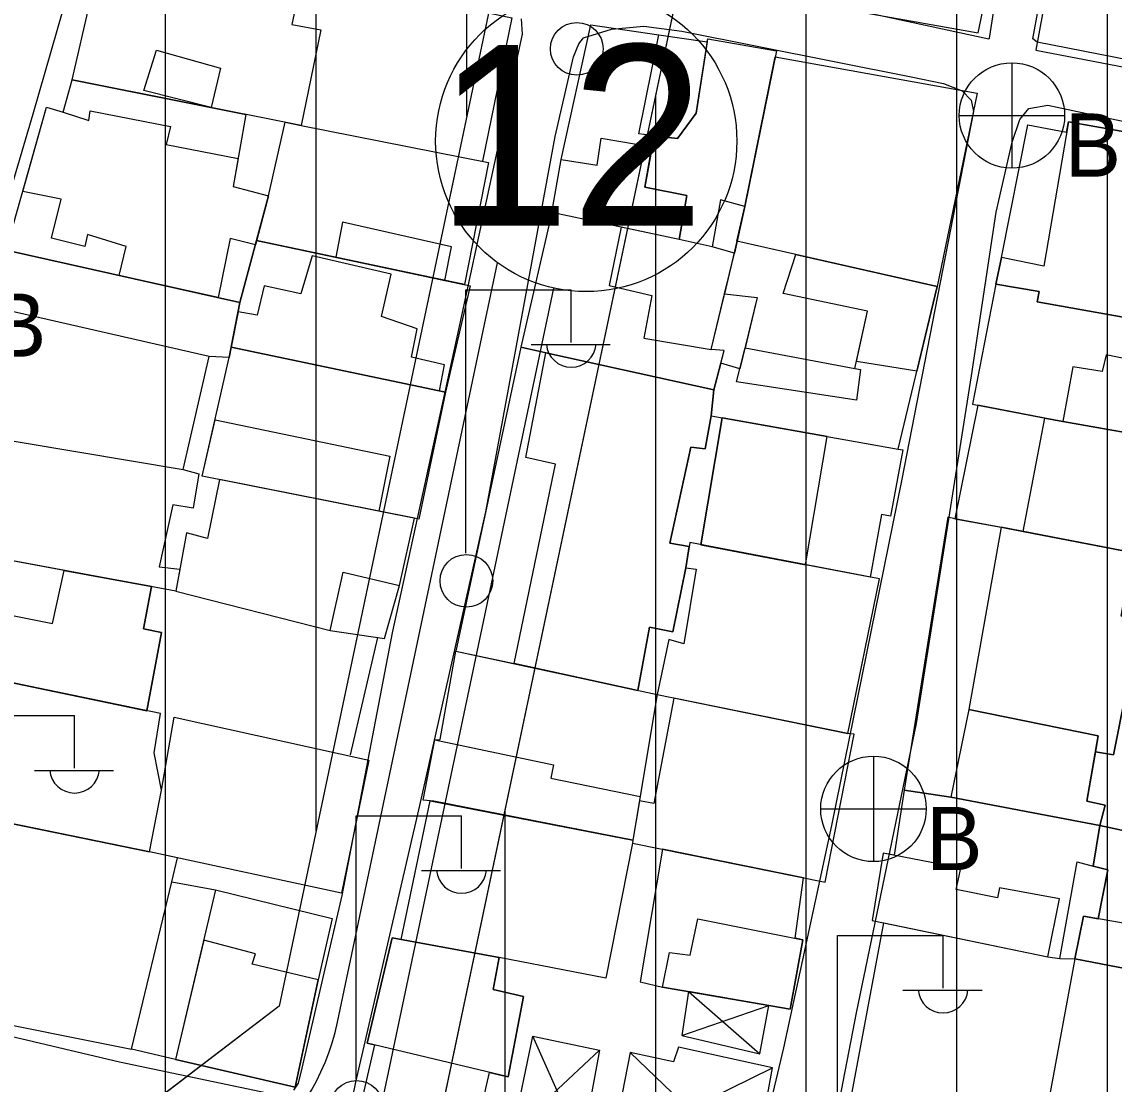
# Model space of a CAD drawing. Extents: x 417997 to 421451, y 4451742 to 4455216.
# Drawn here: x 420545.7 to 420618.3, y 4452953.9 to 4453024.5 of the extents above; entities that cross this region are included whole.
import ezdxf

# ---------------------------------------------------------------- set-up
doc = ezdxf.new("R2010")
doc.units = 0
for name, color, linetype in [('ADAKENARI', 7, 'Continuous'), ('B_Mesken', 7, 'Continuous'), ('B_Sundurma', 7, 'Continuous'), ('B_Teras', 7, 'Continuous'), ('KALDIRIM', 7, 'Continuous'), ('KD_DAIRE', 7, 'Continuous'), ('KD_YGEN', 7, 'Continuous'), ('PL_KON_MEV_350', 7, 'Continuous'), ('S_Elektrik_Diregi', 7, 'Continuous'), ('S_Rogar_Kapagi_Buski', 7, 'Continuous'), ('Sinir_Duvar_tek_tarafa_ait', 7, 'Continuous'), ('TR_ORTAYOGUNKONUT', 7, 'Continuous'), ('Yol_Sose', 7, 'Continuous')]:
    doc.layers.add(name, color=color, linetype=linetype)

msp = doc.modelspace()

# ---------------------------------------------------------------- linework, layer by layer
at = {"layer": 'ADAKENARI'}
for p, q in [((420572.374, 4452946.148), (420614.174, 4453144.545)), ((420572.374, 4452946.148), (420614.174, 4453144.545)), ((420577.22, 4453027.357), (420562.834, 4452959.075)), ((420577.22, 4453027.357), (420562.834, 4452959.075)), ((420562.834, 4452959.075), (420550.791, 4452949.903)), ((420562.834, 4452959.075), (420550.791, 4452949.903))]:
    msp.add_line(p, q, dxfattribs=at)
at = {"layer": 'B_Mesken'}
for points in [[(420609.253, 4453023.732), (420610.302, 4453028.851), (420611.644, 4453036.158), (420599.363, 4453038.91), (420599.313, 4453038.631), (420597.17, 4453026.68), (420597.028, 4453025.889), (420598.143, 4453025.697)], [(420615.726, 4453035.462), (420615.441, 4453035.501), (420613.08, 4453022.591), (420626.681, 4453019.961), (420628.893, 4453032.839), (420626.408, 4453033.334), (420628.893, 4453032.839), (420626.408, 4453033.334), (420622.723, 4453034.068)], [(420549.089, 4453020.612), (420551.425, 4453030.814), (420564.454, 4453027.941), (420563.672, 4453024.294), (420565.586, 4453023.934), (420564.292, 4453017.583)], [(420583.529, 4453024.261), (420588.053, 4453023.596), (420591.259, 4453023.139), (420591.291, 4453023.345), (420595.849, 4453022.543), (420593.743, 4453012.191), (420593.061, 4453009.108), (420591.58, 4453009.529), (420589.382, 4453010.015), (420580.934, 4453011.809), (420581.554, 4453015.321)], [(420606.533, 4453006.892), (420593.233, 4453009.885), (420593.743, 4453012.191), (420595.765, 4453022.133), (420609.175, 4453019.73)], [(420560.621, 4453018.315), (420559.776, 4453013.523), (420562.128, 4453012.914), (420560.222, 4453005.827), (420544.705, 4453009.294), (420547.384, 4453018.804), (420548.481, 4453018.473), (420549.089, 4453020.612)], [(420576.725, 4453015.12), (420575.133, 4453007.014), (420561.331, 4453009.95), (420562.128, 4453012.914), (420563.218, 4453017.797), (420564.292, 4453017.583)], [(420612.537, 4453017.633), (420615.122, 4453017.137), (420615.238, 4453017.821), (420625.736, 4453015.952), (420623.799, 4453006.018), (420621.529, 4453006.443), (420621.114, 4453004.448), (420613.176, 4453005.866), (420613.301, 4453006.545), (420610.418, 4453007.038), (420610.8, 4453008.814)], [(420591.689, 4453000.013), (420592.374, 4453002.635), (420591.519, 4453002.704), (420593.061, 4453009.108), (420591.58, 4453009.529), (420589.382, 4453010.015), (420580.934, 4453011.809), (420578.878, 4453002.854)], [(420561.331, 4453009.95), (420575.515, 4453006.933), (420573.879, 4452999.86), (420559.648, 4453002.846), (420560.222, 4453005.827)], [(420603.938, 4452996.07), (420606.533, 4453006.892), (420593.233, 4453009.885), (420592.411, 4453006.407), (420594.583, 4453006.154), (420593.428, 4453001.409), (420592.153, 4453001.789), (420591.689, 4453000.013), (420591.526, 4452998.287)], [(420560.222, 4453005.827), (420559.519, 4453002.176), (420558.18, 4453002.241), (420543.821, 4453005.513), (420543.069, 4453005.714), (420543.931, 4453009.437), (420544.705, 4453009.294)], [(420608.881, 4452999.069), (420614.866, 4452997.918), (420622.153, 4452996.64), (420623.099, 4453001.232), (420623.767, 4453004.476), (420623.541, 4453004.517), (420621.22, 4453004.955), (420621.114, 4453004.448), (420613.176, 4453005.866), (420613.301, 4453006.545), (420610.418, 4453007.038)], [(420543.821, 4453005.513), (420542.041, 4452997.136), (420556.453, 4452994.737), (420558.18, 4453002.241)], [(420573.879, 4452999.86), (420572.097, 4452991.441), (420557.715, 4452994.287), (420559.519, 4453002.176), (420559.648, 4453002.846)], [(420578.878, 4453002.854), (420574.554, 4452982.673), (420578.425, 4452981.835), (420586.648, 4452980.055), (420587.42, 4452984.259), (420588.961, 4452983.944), (420589.835, 4452988.192), (420590.053, 4452989.608), (420588.766, 4452989.84), (420590.164, 4452996.213), (420591.121, 4452996.094), (420591.526, 4452998.287), (420591.689, 4453000.013), (420580.528, 4453002.489)], [(420609.23, 4452999.002), (420607.696, 4452991.449), (420610.781, 4452990.89), (420612.242, 4452990.61), (420619.484, 4452989.221), (420619.418, 4452988.843), (420620.497, 4452988.66), (420620.94, 4452990.926), (420621.334, 4452992.662), (420622.153, 4452996.64), (420614.866, 4452997.918), (420613.685, 4452998.145)], [(420603.938, 4452996.07), (420604.244, 4452996.042), (420603.421, 4452991.635), (420602.823, 4452991.732), (420602.085, 4452987.581), (420597.778, 4452988.405), (420590.825, 4452989.735), (420592.257, 4452998.157), (420599.225, 4452996.912)], [(420541.901, 4452989.257), (420542.435, 4452997.071), (420556.453, 4452994.737), (420557.487, 4452994.432), (420557.108, 4452992.15), (420555.773, 4452992.373), (420554.857, 4452988.263), (420556.23, 4452988.11), (420555.961, 4452986.65)], [(420558.874, 4452994.058), (420558.062, 4452990.137), (420556.673, 4452990.517), (420555.961, 4452986.65), (420566.226, 4452984.027), (420567.075, 4452987.908), (420570.821, 4452987.016), (420571.811, 4452991.498)], [(420569.83, 4452983.512), (420570.821, 4452987.016), (420571.811, 4452991.498), (420558.874, 4452994.058), (420558.062, 4452990.137), (420556.673, 4452990.517), (420555.961, 4452986.65), (420566.226, 4452984.027)], [(420607.696, 4452991.449), (420607.23, 4452991.57), (420604.336, 4452973.43), (420607.433, 4452972.965), (420617.337, 4452971.092), (420617.676, 4452972.424), (420616.458, 4452972.696), (420617.038, 4452975.981), (420618.23, 4452975.768), (420619.081, 4452980.001), (420619.66, 4452982.879), (420620.03, 4452984.72), (420618.745, 4452984.993), (420619.418, 4452988.843), (420619.484, 4452989.221), (420612.242, 4452990.61)], [(420590.094, 4452989.875), (420589.835, 4452988.192), (420590.514, 4452988.109), (420589.702, 4452983.157), (420588.699, 4452983.427), (420587.936, 4452979.777), (420600.598, 4452977.186), (420602.705, 4452987.462)], [(420542.809, 4452989.089), (420542.296, 4452985.587), (420541.89, 4452985.666), (420540.978, 4452981.437), (420542.777, 4452981.039), (420554.032, 4452978.704), (420555.021, 4452983.913), (420553.81, 4452984.146), (420554.359, 4452986.947), (420548.554, 4452988.023)], [(420573.1, 4452972.689), (420572.401, 4452972.773), (420573.158, 4452976.779), (420573.511, 4452976.806), (420574.554, 4452982.673), (420587.936, 4452979.777), (420586.319, 4452970.117)], [(420541.556, 4452971.929), (420554.212, 4452969.337), (420555.026, 4452973.438), (420554.531, 4452975.914), (420554.949, 4452978.514), (420542.777, 4452981.039), (420542.085, 4452977.139), (420542.449, 4452977.105)], [(420630.554, 4452968.324), (420632.096, 4452977.311), (420627.524, 4452978.227), (420619.081, 4452980.001), (420618.23, 4452975.768), (420617.038, 4452975.981), (420616.458, 4452972.696), (420617.676, 4452972.424), (420617.337, 4452971.092), (420618.987, 4452970.736), (420626.088, 4452969.201)], [(420589.049, 4452979.549), (420587.707, 4452972.551), (420586.757, 4452972.731), (420586.319, 4452970.117), (420586.283, 4452969.914), (420599.093, 4452967.314), (420601.017, 4452977.144), (420600.598, 4452977.186)], [(420555.854, 4452978.285), (420568.776, 4452975.433), (420566.966, 4452966.585), (420554.212, 4452969.337), (420555.026, 4452973.438)], [(420604.336, 4452973.43), (420603.661, 4452969.109), (420602.945, 4452969.246), (420602.218, 4452964.773), (420613.884, 4452962.366), (420614.68, 4452962.259), (420615.833, 4452968.673), (420616.881, 4452968.391), (420617.337, 4452971.092), (420607.433, 4452972.965)], [(420570.933, 4452963.507), (420572.855, 4452972.718), (420586.319, 4452970.117), (420586.283, 4452969.914), (420584.525, 4452960.933), (420577.444, 4452962.312)], [(420542.215, 4452971.794), (420541.902, 4452970.624), (420542.245, 4452969.903), (420542.48, 4452967.114), (420542.656, 4452965.238), (420542.011, 4452962.502), (420542.551, 4452962.28), (420542.335, 4452961.207), (420542.512, 4452961.06), (420541.964, 4452958.437), (420553.025, 4452956.228), (420555.696, 4452967.341), (420556.078, 4452968.935), (420554.212, 4452969.337)], [(420630.554, 4452968.324), (420626.38, 4452969.138), (420617.337, 4452971.092), (420616.881, 4452968.391), (420617.868, 4452968.134), (420617.214, 4452964.894), (420616.246, 4452965.066), (420615.667, 4452962.237), (420621.312, 4452961.131), (420624.641, 4452960.438), (420629.067, 4452959.628)], [(420588.279, 4452969.509), (420586.801, 4452960.709), (420588.28, 4452960.344), (420596.76, 4452958.886), (420597.61, 4452963.498), (420597.1, 4452963.6), (420597.646, 4452967.608)], [(420566.347, 4452964.906), (420565.429, 4452960.83), (420563.895, 4452953.694), (420555.946, 4452955.541), (420553.025, 4452956.228), (420555.696, 4452967.341), (420558.61, 4452966.808)], [(420615.667, 4452962.237), (420611.781, 4452941.124), (420599.094, 4452943.787), (420602.982, 4452964.615), (420613.884, 4452962.366), (420614.68, 4452962.259)], [(420569.17, 4452956.513), (420568.182, 4452952.294), (420575.849, 4452950.535), (420576.806, 4452954.684), (420578.026, 4452954.391), (420579.053, 4452959.728), (420577.047, 4452960.198), (420577.444, 4452962.312), (420570.34, 4452963.615), (420568.672, 4452956.632)]]:
    msp.add_lwpolyline(points, close=True, dxfattribs=at)
at = {"layer": 'B_Sundurma'}
for p, q in [((420590.006, 4452960.047), (420594.739, 4452955.909)), ((420589.578, 4452957.135), (420595.341, 4452959.13)), ((420582.937, 4452949.774), (420579.678, 4452957.096)), ((420584.099, 4452956.156), (420578.362, 4452950.797)), ((420586.143, 4452955.996), (420594.355, 4452948.146)), ((420584.912, 4452949.769), (420595.597, 4452954.978))]:
    msp.add_line(p, q, dxfattribs=at)
for points in [[(420590.006, 4452960.047), (420589.578, 4452957.135), (420594.739, 4452955.909), (420595.341, 4452959.13)], [(420584.099, 4452956.156), (420582.937, 4452949.774), (420578.362, 4452950.797), (420579.678, 4452957.096)], [(420586.143, 4452955.996), (420584.912, 4452949.769), (420587.61, 4452949.315), (420587.746, 4452949.833), (420594.355, 4452948.146), (420595.597, 4452954.978), (420589.345, 4452956.364), (420589.027, 4452955.394)]]:
    msp.add_lwpolyline(points, close=True, dxfattribs=at)
at = {"layer": 'B_Teras'}
for points in [[(420588.053, 4453023.596), (420591.259, 4453023.139), (420590.519, 4453018.402), (420589.288, 4453016.717), (420587.72, 4453016.889), (420586.714, 4453017.022)], [(420591.291, 4453023.345), (420595.849, 4453022.543), (420593.743, 4453012.191), (420592.146, 4453012.635), (420591.58, 4453009.529), (420589.382, 4453010.015), (420589.902, 4453012.929), (420587.123, 4453013.474), (420587.72, 4453016.889), (420589.288, 4453016.717), (420590.519, 4453018.402)], [(420554.678, 4453022.585), (420558.943, 4453021.393), (420558.321, 4453018.766), (420553.842, 4453019.895)], [(420548.481, 4453018.473), (420550.192, 4453017.907), (420550.274, 4453018.546), (420555.607, 4453017.501), (420555.328, 4453016.305), (420560.104, 4453015.384), (420559.776, 4453013.523), (420562.128, 4453012.914), (420561.25, 4453009.651), (420559.573, 4453010.08), (420558.788, 4453006.147), (420552.197, 4453007.62), (420552.68, 4453009.547), (420550.101, 4453010.339), (420549.916, 4453009.548), (420547.717, 4453010.093), (420548.361, 4453012.675), (420545.802, 4453013.19), (420547.384, 4453018.804)], [(420623.799, 4453006.018), (420625.736, 4453015.952), (420615.238, 4453017.821), (420613.609, 4453008.241), (420610.8, 4453008.814), (420610.418, 4453007.038), (420613.301, 4453006.545), (420613.176, 4453005.866), (420621.114, 4453004.448), (420621.529, 4453006.443)], [(420581.554, 4453015.321), (420583.951, 4453014.945), (420584.214, 4453016.742), (420587.59, 4453016.15), (420587.123, 4453013.474), (420589.902, 4453012.929), (420589.382, 4453010.015), (420580.934, 4453011.809)], [(420573.832, 4453007.291), (420574.265, 4453009.519), (420567.034, 4453011.167), (420566.582, 4453008.833)], [(420585.532, 4453010.833), (420584.743, 4453006.956), (420587.568, 4453006.294), (420587.043, 4453003.451), (420591.519, 4453002.704), (420592.411, 4453006.407), (420593.061, 4453009.108), (420591.58, 4453009.529), (420589.382, 4453010.015)], [(420601.063, 4453001.444), (420601.889, 4453005.244), (420596.29, 4453006.415), (420597.151, 4453009.004), (420593.233, 4453009.885), (420592.411, 4453006.407), (420594.583, 4453006.154), (420593.77, 4453002.814)], [(420573.478, 4452999.944), (420573.802, 4453001.672), (420571.607, 4453002.201), (420571.998, 4453004.082), (420569.618, 4453004.887), (420570.264, 4453007.704), (420565.01, 4453008.929), (420564.269, 4453006.404), (420561.832, 4453006.927), (420561.368, 4453004.974), (420560.103, 4453005.206), (420559.648, 4453002.846)], [(420605.183, 4453001.263), (420601.16, 4453001.893), (420601.889, 4453005.244), (420596.29, 4453006.415), (420597.151, 4453009.004), (420606.533, 4453006.892)], [(420591.689, 4453000.013), (420591.526, 4452998.287), (420591.121, 4452996.094), (420590.164, 4452996.213), (420588.766, 4452989.84), (420590.053, 4452989.608), (420589.835, 4452988.192), (420588.961, 4452983.944), (420587.42, 4452984.259), (420586.648, 4452980.055), (420578.425, 4452981.835), (420581.172, 4452995.079), (420579.212, 4452995.536), (420580.528, 4453002.489)], [(420601.169, 4452999.344), (420593.201, 4453000.562), (420593.428, 4453001.409), (420593.77, 4453002.814), (420601.063, 4453001.444), (420601.43, 4453001.373)], [(420614.866, 4452997.918), (420622.153, 4452996.64), (420623.099, 4453001.232), (420617.746, 4453002.337), (420617.488, 4453001.23), (420615.533, 4453001.553)], [(420570.177, 4452995.609), (420569.44, 4452991.967), (420557.715, 4452994.287), (420558.57, 4452998.025)], [(420592.257, 4452998.157), (420590.825, 4452989.735), (420597.778, 4452988.405), (420599.225, 4452996.912)], [(420612.242, 4452990.61), (420613.685, 4452998.145), (420614.866, 4452997.918), (420622.153, 4452996.64), (420621.334, 4452992.662), (420620.94, 4452990.926), (420620.497, 4452988.66), (420619.418, 4452988.843), (420619.484, 4452989.221)], [(420610.781, 4452990.89), (420608.632, 4452978.796), (420617.224, 4452977.036), (420617.038, 4452975.981), (420618.23, 4452975.768), (420620.03, 4452984.72), (420618.745, 4452984.993), (420619.484, 4452989.221)], [(420542.777, 4452981.039), (420540.978, 4452981.437), (420541.89, 4452985.666), (420547.774, 4452984.51), (420548.554, 4452988.023), (420554.359, 4452986.947), (420553.81, 4452984.146), (420555.021, 4452983.913), (420554.032, 4452978.704)], [(420607.433, 4452972.965), (420617.337, 4452971.092), (420617.676, 4452972.424), (420616.458, 4452972.696), (420617.224, 4452977.036), (420608.632, 4452978.796)], [(420573.158, 4452976.779), (420581.051, 4452975.115), (420580.88, 4452974.225), (420586.804, 4452973.015), (420586.319, 4452970.117), (420573.1, 4452972.689), (420572.401, 4452972.773), (420573.158, 4452976.779)], [(420617.214, 4452964.894), (420617.868, 4452968.134), (420616.881, 4452968.391), (420617.337, 4452971.092), (420626.38, 4452969.138), (420624.641, 4452960.438), (420621.312, 4452961.131), (420615.667, 4452962.237), (420616.246, 4452965.066)], [(420602.945, 4452969.246), (420602.218, 4452964.773), (420613.884, 4452962.366), (420614.654, 4452966.216), (420610.659, 4452966.935), (420610.543, 4452966.285), (420607.787, 4452966.831), (420608.106, 4452968.256)], [(420555.696, 4452967.341), (420558.61, 4452966.808), (420555.946, 4452955.541), (420553.025, 4452956.228)], [(420590.64, 4452964.888), (420597.61, 4452963.498), (420596.76, 4452958.886), (420588.28, 4452960.344), (420588.758, 4452962.656), (420590.134, 4452962.462)], [(420616.246, 4452965.066), (420615.667, 4452962.237), (420621.312, 4452961.131), (420621.892, 4452964.059)], [(420555.946, 4452955.541), (420563.895, 4452953.694), (420565.429, 4452960.83), (420561.047, 4452961.88), (420561.253, 4452962.55), (420557.822, 4452963.474)], [(420570.34, 4452963.615), (420577.444, 4452962.312), (420577.047, 4452960.198), (420579.053, 4452959.728), (420578.026, 4452954.391), (420568.672, 4452956.632)]]:
    msp.add_lwpolyline(points, close=True, dxfattribs=at)
at = {"layer": 'KALDIRIM'}
for p, q in [((420566.699, 4452958.016), (420577.328, 4453008.467)), ((420566.699, 4452958.016), (420577.328, 4453008.467)), ((420557.751, 4452896.147), (420581.061, 4453006.782)), ((420557.751, 4452896.147), (420581.061, 4453006.782))]:
    msp.add_line(p, q, dxfattribs=at)
msp.add_arc((420551.723, 4452961.171), 15.305, 266.48951, 348.10232, dxfattribs=at)
msp.add_arc((420551.723, 4452961.171), 15.305, 266.48951, 348.10232, dxfattribs=at)
at = {"layer": 'KD_DAIRE'}
msp.add_circle((420583.222, 4453016.545), 10, dxfattribs=at)
msp.add_circle((420583.222, 4453016.545), 10, dxfattribs=at)
at = {"layer": 'PL_KON_MEV_350'}
for points in [[(420711.546, 4452915.465), (420572.374, 4452946.148), (420614.174, 4453144.545), (420614.712, 4453148.056), (420614.858, 4453151.604), (420614.61, 4453155.148), (420613.97, 4453158.642), (420612.948, 4453162.043), (420611.554, 4453165.31), (420609.807, 4453168.403), (420607.728, 4453171.283), (420605.343, 4453173.914), (420618.239, 4453231.518), (420595.111, 4453243.909), (420561.071, 4453198.235), (420522.033, 4453218.208), (420517.833, 4453231.587), (420606.535, 4453398.044), (420620.312, 4453402.668)], [(420577.398, 4453109.803), (420569.039, 4453084.88), (420551.909, 4453033.808), (420577.22, 4453027.357), (420562.834, 4452959.075), (420550.791, 4452949.903)]]:
    msp.add_lwpolyline(points, dxfattribs=at)
at = {"layer": 'S_Elektrik_Diregi'}
for p, q in [((420575.226, 4452989.169), (420575.226, 4453006.669)), ((420575.226, 4453006.669), (420582.226, 4453006.669)), ((420582.226, 4453003.169), (420582.226, 4453006.669)), ((420579.566, 4453003.029), (420584.816, 4453003.029)), ((420542.242, 4452978.385), (420549.242, 4452978.385)), ((420549.242, 4452974.885), (420549.242, 4452978.385)), ((420546.582, 4452974.745), (420551.832, 4452974.745)), ((420567.937, 4452954.227), (420567.937, 4452971.727)), ((420567.937, 4452971.727), (420574.937, 4452971.727)), ((420574.937, 4452968.227), (420574.937, 4452971.727)), ((420572.277, 4452968.087), (420577.527, 4452968.087)), ((420599.914, 4452946.277), (420599.914, 4452963.777)), ((420599.914, 4452963.777), (420606.914, 4452963.777)), ((420606.914, 4452960.277), (420606.914, 4452963.777)), ((420604.254, 4452960.137), (420609.504, 4452960.137))]:
    msp.add_line(p, q, dxfattribs=at)
for centre in [(420582.595, 4453022.67), (420575.262, 4452987.334), (420567.973, 4452952.392)]:
    msp.add_circle(centre, 1.75, dxfattribs=at)
for centre in [(420582.227, 4453003.182), (420549.243, 4452974.898), (420574.938, 4452968.24), (420606.915, 4452960.29)]:
    msp.add_arc(centre, 1.658, 184.83843, 355.14641, dxfattribs=at)
at = {"layer": 'S_Rogar_Kapagi_Buski'}
for p, q in [((420611.491, 4453021.744), (420611.491, 4453014.744)), ((420607.991, 4453018.244), (420614.991, 4453018.244)), ((420602.291, 4452975.683), (420602.291, 4452968.683)), ((420598.791, 4452972.183), (420605.791, 4452972.183))]:
    msp.add_line(p, q, dxfattribs=at)
for centre in [(420611.491, 4453018.244), (420602.291, 4452972.183)]:
    msp.add_circle(centre, 3.5, dxfattribs=at)
at = {"layer": 'Sinir_Duvar_tek_tarafa_ait'}
for points in [[(420564.4, 4453027.688), (420578.285, 4453024.733), (420576.325, 4453015.199)], [(420569.356, 4452983.58), (420567.554, 4452975.777)]]:
    msp.add_lwpolyline(points, dxfattribs=at)
at = {"layer": 'TR_ORTAYOGUNKONUT'}
for p, q in [((420617.833, 4452936.126), (420617.833, 4453229.705)), ((420617.833, 4452936.126), (420617.833, 4453229.705)), ((420607.833, 4452938.33), (420607.833, 4453114.449)), ((420607.833, 4452938.33), (420607.833, 4453114.449)), ((420597.833, 4452940.535), (420597.833, 4453066.987)), ((420597.833, 4452940.535), (420597.833, 4453066.987)), ((420555.289, 4452953.328), (420555.289, 4453032.947)), ((420555.289, 4452953.328), (420555.289, 4453032.947)), ((420565.289, 4452970.725), (420565.289, 4453030.398)), ((420565.289, 4452970.725), (420565.289, 4453030.398)), ((420575.289, 4453018.188), (420575.289, 4453027.849)), ((420575.289, 4453018.188), (420575.289, 4453027.849)), ((420587.833, 4452942.74), (420587.833, 4453019.524)), ((420587.833, 4452942.74), (420587.833, 4453019.524)), ((420577.833, 4452944.944), (420577.833, 4452972.061)), ((420577.833, 4452944.944), (420577.833, 4452972.061))]:
    msp.add_line(p, q, dxfattribs=at)
at = {"layer": 'Yol_Sose'}
for points in [[(420611.576, 4453033.584), (420609.988, 4453023.373), (420609.958, 4453023.318), (420584.722, 4453028.789), (420584.472, 4453028.882), (420585.468, 4453033.859)], [(420643.03, 4453033.253), (420640.175, 4453018.569), (420640.141, 4453018.402), (420640.049, 4453018.209), (420639.987, 4453018.07), (420639.868, 4453017.878), (420613.159, 4453023.12), (420612.885, 4453023.327), (420614.755, 4453033.551)], [(420562.447, 4452953.223), (420552.222, 4452955.354), (420544.061, 4452957.295), (420542.83, 4452957.722), (420541.973, 4452957.914), (420541.67, 4452958.175), (420541.584, 4452958.721), (420541.479, 4452960.49), (420541.873, 4452974.989), (420542.647, 4452989.036), (420542.846, 4453002.168), (420542.979, 4453005.091), (420543.314, 4453007.62), (420546.49, 4453018.347), (420550.061, 4453030.741)], [(420578.901, 4453024.653), (420578.967, 4453023.642), (420574.749, 4453004.021), (420570.33, 4452983.874), (420566.989, 4452966.44), (420564.342, 4452954.974), (420564.087, 4452953.965), (420563.789, 4452953.493)], [(420567.708, 4452952.956), (420567.91, 4452954.042), (420572.163, 4452972.407), (420576.547, 4452991.924), (420581.168, 4453016.846), (420582.377, 4453022.141), (420582.723, 4453023.008), (420583.046, 4453023.4), (420584.893, 4453023.984), (420587.048, 4453024.169), (420589.561, 4453023.854), (420604.793, 4453020.818), (420606.954, 4453020.372), (420608.193, 4453019.888), (420608.79, 4453019.254), (420608.931, 4453018.507), (420604.157, 4452993.98), (420599.508, 4452971.084), (420596.312, 4452956.317), (420594.478, 4452948.573)], [(420622.477, 4452937.236), (420612.188, 4452939.312), (420601.789, 4452942.01), (420600.333, 4452942.588), (420599.486, 4452942.945), (420598.745, 4452943.642), (420598.636, 4452944.533), (420598.79, 4452946.365), (420601.179, 4452958.647), (420605.159, 4452977.852), (420608.813, 4453000.953), (420610.453, 4453011.826), (420611.503, 4453016.479), (420612.019, 4453017.987), (420612.602, 4453018.709), (420613.877, 4453018.93), (420633.574, 4453014.72)]]:
    msp.add_lwpolyline(points, dxfattribs=at)

# ---------------------------------------------------------------- texts
at = {"layer": 'KD_YGEN'}
msp.add_text('12', height=12, dxfattribs=at).set_placement((420573.247, 4453010.93))
msp.add_text('12', height=12, dxfattribs=at).set_placement((420573.247, 4453010.93))
at = {"layer": 'S_Rogar_Kapagi_Buski'}
for p in [(420614.991, 4453014.179), (420543.621, 4453002.219), (420605.791, 4452968.119)]:
    msp.add_text('B', height=4.2, dxfattribs=at).set_placement(p)

doc.saveas('drawing.dxf')
